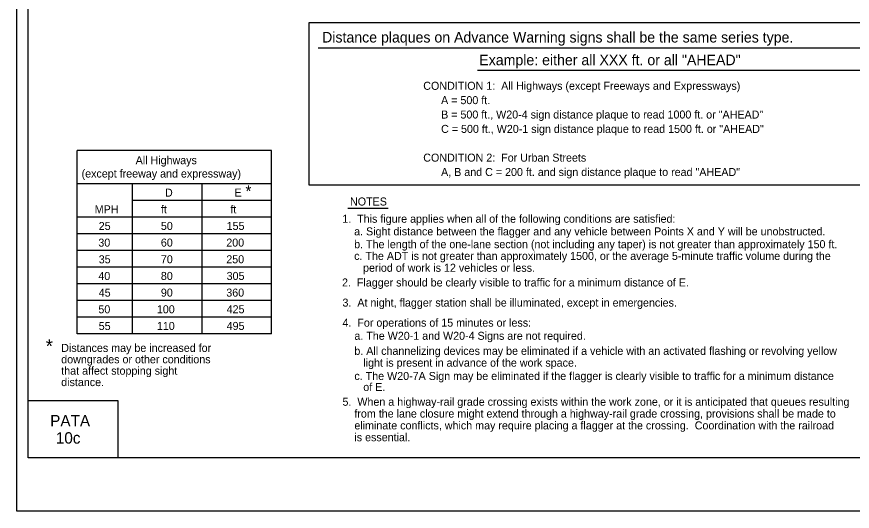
# Model space of a CAD drawing. Extents: x -14145 to -13521, y 30244 to 30661.
# Drawn here: x -13858.17 to -13836.25, y 30505.81 to 30518.77 of the extents above; entities that cross this region are included whole.
import ezdxf

# ---------------------------------------------------------------- set-up
doc = ezdxf.new("R2010")
doc.units = 0
for name, color, linetype in [('1', 7, 'Continuous'), ('10', 7, 'Continuous'), ('2', 7, 'Continuous'), ('3', 7, 'Continuous'), ('4', 7, 'Continuous'), ('61', 7, 'Continuous')]:
    doc.layers.add(name, color=color, linetype=linetype)

msp = doc.modelspace()

# ---------------------------------------------------------------- linework, layer by layer
at = {"layer": '1'}
for p, q in [((-13856.59, 30510.459), (-13856.59, 30515.266)), ((-13851.489, 30515.266), (-13856.59, 30515.266)), ((-13851.489, 30510.459), (-13851.489, 30515.266)), ((-13851.489, 30514.392), (-13856.591, 30514.392)), ((-13855.133, 30510.459), (-13855.133, 30514.392)), ((-13853.311, 30510.459), (-13853.311, 30514.392)), ((-13851.489, 30513.955), (-13855.133, 30513.955)), ((-13849.487, 30513.753), (-13848.431, 30513.753)), ((-13851.489, 30513.518), (-13856.591, 30513.518)), ((-13851.489, 30513.081), (-13856.591, 30513.081)), ((-13851.489, 30512.644), (-13856.591, 30512.644)), ((-13851.489, 30512.207), (-13856.591, 30512.207)), ((-13851.489, 30511.77), (-13856.591, 30511.77)), ((-13851.489, 30511.333), (-13856.591, 30511.333)), ((-13851.489, 30510.896), (-13856.591, 30510.896)), ((-13851.489, 30510.459), (-13856.59, 30510.459))]:
    msp.add_line(p, q, dxfattribs=at)
at = {"layer": '10'}
for p, q in [((-13857.874, 30507.207), (-13857.874, 30529.777)), ((-13857.874, 30508.707), (-13855.524, 30508.707)), ((-13855.524, 30508.707), (-13855.524, 30507.207)), ((-13826.422, 30507.207), (-13857.874, 30507.207))]:
    msp.add_line(p, q, dxfattribs=at)
at = {"layer": '2'}
for p, q in [((-13850.269, 30517.951), (-13830.319, 30517.951)), ((-13846.082, 30517.366), (-13834.645, 30517.366))]:
    msp.add_line(p, q, dxfattribs=at)
msp.add_lwpolyline([(-13850.504, 30518.615), (-13829.829, 30518.615), (-13829.829, 30514.358), (-13850.504, 30514.358)], close=True, dxfattribs=at)
at = {"layer": '61'}
msp.add_lwpolyline([(-13858.174, 30531.307), (-13825.174, 30531.307), (-13825.174, 30505.807), (-13858.174, 30505.807)], close=True, dxfattribs=at)

# ---------------------------------------------------------------- texts
at = {"layer": '1'}
for s, p in [('CONDITION 1:  All Highways (except Freeways and Expressways)', (-13847.509, 30516.855)), ('      A = 500 ft.', (-13847.509, 30516.479)), ('      B = 500 ft., W20-4 sign distance plaque to read 1000 ft. or "AHEAD"', (-13847.509, 30516.102)), ('      C = 500 ft., W20-1 sign distance plaque to read 1500 ft. or "AHEAD"', (-13847.509, 30515.725)), ('CONDITION 2:  For Urban Streets', (-13847.509, 30514.972)), ('      A, B and C = 200 ft. and sign distance plaque to read "AHEAD"', (-13847.509, 30514.595))]:
    msp.add_text(s, height=0.21, dxfattribs=at).set_placement(p)
at = {"layer": '2'}
for s, height, p in [('Distance plaques on Advance Warning signs shall be the same series type.', 0.2772, (-13850.163, 30518.095)), ('Example: either all XXX ft. or all "AHEAD"', 0.2772, (-13846.039, 30517.499)), ('D', 0.21, (-13854.284, 30514.055)), ('E', 0.21, (-13852.46, 30514.055)), ('*', 0.302, (-13852.173, 30514.047)), ('NOTES', 0.21, (-13849.43, 30513.822)), ('MPH', 0.21, (-13856.127, 30513.618)), ('ft', 0.21, (-13854.391, 30513.618)), ('ft', 0.21, (-13852.569, 30513.618)), ('1.  This figure applies when all of the following conditions are satisfied:', 0.21, (-13849.634, 30513.37)), ('25', 0.21, (-13856.022, 30513.181)), ('50', 0.21, (-13854.392, 30513.182)), ('155', 0.21, (-13852.667, 30513.182)), ('    a. Sight distance between the flagger and any vehicle between Points X and Y will be unobstructed.', 0.21, (-13849.634, 30513.039)), ('30', 0.21, (-13856.032, 30512.744)), ('60', 0.21, (-13854.392, 30512.745)), ('200', 0.21, (-13852.676, 30512.745)), ('    b. The length of the one-lane section (not including any taper) is not greater than approximately 150 ft.', 0.21, (-13849.634, 30512.703)), ('35', 0.21, (-13856.022, 30512.307)), ('70', 0.21, (-13854.392, 30512.308)), ('250', 0.21, (-13852.676, 30512.308)), ('    c. The ADT is not greater than approximately 1500, or the average 5-minute traffic volume during the', 0.21, (-13849.634, 30512.395)), ('       period of work is 12 vehicles or less.', 0.21, (-13849.634, 30512.085)), ('40', 0.21, (-13856.032, 30511.87)), ('80', 0.21, (-13854.392, 30511.871)), ('305', 0.21, (-13852.667, 30511.871)), ('2.  Flagger should be clearly visible to traffic for a minimum distance of E.', 0.21, (-13849.64, 30511.699)), ('45', 0.21, (-13856.022, 30511.433)), ('90', 0.21, (-13854.392, 30511.434)), ('360', 0.21, (-13852.676, 30511.434)), ('3.  At night, flagger station shall be illuminated, except in emergencies.', 0.21, (-13849.628, 30511.172)), ('50', 0.21, (-13856.031, 30510.996)), ('100', 0.21, (-13854.497, 30510.997)), ('425', 0.21, (-13852.667, 30510.997)), ('55', 0.21, (-13856.022, 30510.558)), ('110', 0.21, (-13854.497, 30510.56)), ('495', 0.21, (-13852.667, 30510.56)), ('4.  For operations of 15 minutes or less:', 0.21, (-13849.628, 30510.646)), ('    a. The W20-1 and W20-4 Signs are not required.', 0.21, (-13849.628, 30510.302)), ('*', 0.363, (-13857.412, 30509.955)), ('Distances may be increased for ', 0.21, (-13857.006, 30509.985)), ('    b. All channelizing devices may be eliminated if a vehicle with an activated flashing or revolving yellow', 0.21, (-13849.628, 30509.907)), ('downgrades or other conditions ', 0.21, (-13857.006, 30509.686)), ('       light is present in advance of the work space.', 0.21, (-13849.628, 30509.597)), ('that affect stopping sight ', 0.21, (-13857.006, 30509.387)), ('    c. The W20-7A Sign may be eliminated if the flagger is clearly visible to traffic for a minimum distance ', 0.21, (-13849.628, 30509.249)), ('distance.', 0.21, (-13857.006, 30509.088)), ('       of E.', 0.21, (-13849.628, 30508.959)), ('5.  When a highway-rail grade crossing exists within the work zone, or it is anticipated that queues resulting', 0.21, (-13849.628, 30508.573)), ('    from the lane closure might extend through a highway-rail grade crossing, provisions shall be made to', 0.21, (-13849.628, 30508.263)), ('    eliminate conflicts, which may require placing a flagger at the crossing.  Coordination with the railroad', 0.21, (-13849.628, 30507.953)), ('    is essential.', 0.21, (-13849.628, 30507.643))]:
    msp.add_text(s, height=height, dxfattribs=at).set_placement(p)
at = {"layer": '3'}
msp.add_text('All Highways', height=0.20979, rotation=360, dxfattribs=at).set_placement((-13855.053, 30514.905))
msp.add_text('(except freeway and expressway)', height=0.21, dxfattribs=at).set_placement((-13856.472, 30514.555))
at = {"layer": '4'}
for s, p in [('PATA', (-13857.296, 30508.03)), ('10c', (-13857.148, 30507.58))]:
    msp.add_text(s, height=0.3, dxfattribs=at).set_placement(p)

doc.saveas('drawing.dxf')
